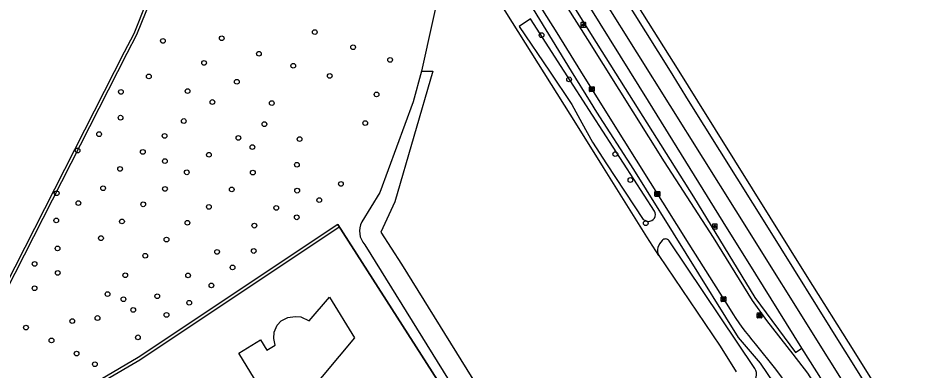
# Model space of a CAD drawing. Extents: x 157321 to 158827, y 386650 to 388532.
# Drawn here: x 158518.5 to 158703.9, y 387438.2 to 387511 of the extents above; entities that cross this region are included whole.
import ezdxf

# ---------------------------------------------------------------- set-up
doc = ezdxf.new("R2010")
doc.units = 0
for name, color, linetype in [('IMGEO_Boom', 7, 'Continuous'), ('IMGEO_Gemengd_bos', 7, 'Continuous'), ('IMGEO_Groenvoorziening', 7, 'Continuous'), ('IMGEO_Haag', 7, 'Continuous'), ('IMGEO_Hek', 7, 'Continuous'), ('IMGEO_Kolk', 7, 'Continuous'), ('IMGEO_Lichtpunt', 7, 'Continuous'), ('IMGEO_Pand', 7, 'Continuous'), ('IMGEO_Rijbaan_lokaal_open', 7, 'Continuous'), ('IMGEO_Rijbaan_regionaal_gesloten', 7, 'Continuous'), ('IMGEO_Rioolput', 7, 'Continuous'), ('IMGEO_Voetpad_open', 7, 'Continuous'), ('IMGEO_Waterloop', 7, 'Continuous')]:
    doc.layers.add(name, color=color, linetype=linetype)

msp = doc.modelspace()

# ---------------------------------------------------------------- linework, layer by layer
at = {"layer": 'IMGEO_Boom'}
for centre in [(158560.58, 387506.82), (158579.82, 387508.09), (158626.68, 387507.46), (158548.43, 387506.28), (158587.74, 387504.96), (158568.27, 387503.62), (158556.93, 387501.71), (158575.37, 387501.13), (158595.38, 387502.34), (158545.51, 387498.92), (158563.7, 387497.82), (158582.9, 387499.02), (158632.39, 387498.32), (158539.75, 387495.72), (158553.53, 387495.89), (158558.64, 387493.63), (158592.58, 387495.19), (158570.93, 387493.41), (158539.66, 387490.39), (158552.73, 387489.7), (158569.4, 387489.05), (158590.23, 387489.28), (158535.24, 387486.98), (158548.77, 387486.62), (158564.02, 387486.2), (158566.91, 387484.31), (158576.68, 387485.95), (158530.78, 387483.6), (158544.27, 387483.3), (158557.94, 387482.71), (158641.93, 387482.87), (158548.83, 387481.4), (158576.11, 387480.66), (158539.56, 387479.79), (158553.36, 387479.09), (158567.01, 387479.03), (158645.04, 387477.5), (158536.06, 387475.8), (158548.85, 387475.65), (158562.64, 387475.55), (158576.17, 387475.3), (158585.22, 387476.68), (158526.46, 387474.77), (158580.74, 387473.34), (158530.94, 387472.73), (158544.35, 387472.47), (158557.93, 387471.94), (158571.85, 387471.73), (158576.08, 387469.78), (158526.38, 387469.14), (158539.96, 387468.92), (158553.48, 387468.65), (158567.32, 387468.06), (158648.22, 387468.56), (158535.62, 387465.47), (158549.16, 387465.18), (158526.64, 387463.34), (158559.61, 387462.63), (158567.19, 387462.82), (158544.76, 387461.84), (158521.9, 387460.14), (158562.82, 387459.41), (158526.68, 387458.27), (158540.64, 387457.79), (158553.62, 387457.77), (158521.89, 387455.1), (158558.44, 387455.7), (158536.98, 387453.89), (158540.27, 387452.84), (158547.26, 387453.46), (158553.86, 387452.11), (158542.29, 387450.62), (158549.16, 387449.6), (158529.69, 387448.32), (158534.9, 387448.95), (158520.12, 387446.97), (158525.39, 387444.31), (158543.26, 387444.95), (158530.58, 387441.59), (158534.36, 387439.4)]:
    msp.add_circle(centre, 0.489, dxfattribs=at)
at = {"layer": 'IMGEO_Gemengd_bos'}
for points in [[(158608.41, 387529.64), (158601.84, 387500)], [(158650.92, 387461.86), (158648.48, 387465.76), (158639.49, 387480.08), (158634.11, 387488.67), (158608.41, 387529.64)], [(158601.84, 387500), (158600.16, 387493.64), (158593.29, 387474.92), (158589.55, 387468.83)], [(158601.84, 387500), (158604.21, 387500), (158596.38, 387472.95), (158593.46, 387466.69), (158597.74, 387460.11), (158678.79, 387329.39)], [(158590.14, 387464.12), (158675.05, 387327.08)]]:
    msp.add_lwpolyline(points, dxfattribs=at)
msp.add_arc((158593.22, 387466.9), 4.15, 152.2413, 222.0626, dxfattribs=at)
at = {"layer": 'IMGEO_Groenvoorziening'}
msp.add_lwpolyline([(158609.1, 387429.95), (158584.56, 387468.32)], dxfattribs=at)
at = {"layer": 'IMGEO_Haag'}
for points in [[(158617.55, 387538.66), (158637.16, 387507.22), (158658.1, 387474), (158670.78, 387453.18), (158679.21, 387441.81), (158680.49, 387442.73)], [(158584.56, 387468.32), (158584.84, 387467.76), (158543.64, 387440.26), (158521.97, 387427.54), (158494.3, 387411.3), (158449.82, 387436.44), (158450.15, 387437), (158456.35, 387433.43), (158473.55, 387469.85), (158473.93, 387470.66), (158513.68, 387451.42), (158540.49, 387503.99), (158542.51, 387507.82), (158545.06, 387514.2), (158504.61, 387527.43)], [(158584.56, 387468.32), (158543.32, 387440.77), (158521.66, 387428.06), (158494.29, 387411.99), (158456.92, 387433.12), (158474.09, 387469.59), (158474.22, 387469.86), (158513.95, 387450.62), (158541.02, 387503.71), (158543.05, 387507.57), (158545.85, 387514.57), (158504.85, 387527.98)]]:
    msp.add_lwpolyline(points, dxfattribs=at)
at = {"layer": 'IMGEO_Hek'}
msp.add_lwpolyline([(158584.56, 387468.32), (158609.1, 387429.95)], dxfattribs=at)
at = {"layer": 'IMGEO_Kolk'}
for p, q in [((158636.57, 387495.87), (158636.57, 387496.72)), ((158636.64, 387496.79), (158637.5, 387496.79)), ((158637.08, 387496.01), (158637.05, 387496.01)), ((158637.06, 387496.57), (158637.08, 387496.57)), ((158637.57, 387496.72), (158637.57, 387495.87)), ((158637.5, 387495.79), (158636.64, 387495.79)), ((158650.11, 387474.19), (158650.11, 387475.05)), ((158650.19, 387475.12), (158651.04, 387475.12)), ((158651.04, 387474.12), (158650.19, 387474.12)), ((158650.6, 387474.9), (158650.63, 387474.9)), ((158650.62, 387474.34), (158650.6, 387474.34)), ((158651.12, 387475.05), (158651.12, 387474.19)), ((158663.81, 387452.44), (158663.81, 387453.29)), ((158663.88, 387453.36), (158664.74, 387453.36)), ((158664.81, 387453.29), (158664.81, 387452.44)), ((158664.74, 387452.36), (158663.88, 387452.36)), ((158664.32, 387452.58), (158664.29, 387452.58)), ((158664.3, 387453.14), (158664.32, 387453.14))]:
    msp.add_line(p, q, dxfattribs=at)
for points in [[(158636.57, 387495.87), (158636.57, 387496.72)], [(158636.64, 387496.79), (158637.5, 387496.79)], [(158636.89, 387496.49), (158637.01, 387496.49), (158637.01, 387496.34), (158637.14, 387496.49), (158637.31, 387496.49), (158637.16, 387496.34), (158637.31, 387496.09), (158637.16, 387496.09), (158637.08, 387496.26), (158637.01, 387496.19), (158637.01, 387496.09), (158636.89, 387496.09), (158636.89, 387496.49)], [(158637.57, 387496.72), (158637.57, 387495.87)], [(158637.5, 387495.79), (158636.64, 387495.79)], [(158650.11, 387474.19), (158650.11, 387475.05)], [(158650.19, 387475.12), (158651.04, 387475.12)], [(158651.04, 387474.12), (158650.19, 387474.12)], [(158650.43, 387474.82), (158650.56, 387474.82), (158650.56, 387474.67), (158650.69, 387474.82), (158650.85, 387474.82), (158650.71, 387474.67), (158650.86, 387474.42), (158650.71, 387474.42), (158650.62, 387474.59), (158650.56, 387474.52), (158650.56, 387474.42), (158650.43, 387474.42), (158650.43, 387474.82)], [(158651.12, 387475.05), (158651.12, 387474.19)], [(158663.81, 387452.44), (158663.81, 387453.29)], [(158663.88, 387453.36), (158664.74, 387453.36)], [(158664.81, 387453.29), (158664.81, 387452.44)], [(158664.74, 387452.36), (158663.88, 387452.36)], [(158664.13, 387453.06), (158664.25, 387453.06), (158664.25, 387452.91), (158664.38, 387453.06), (158664.55, 387453.06), (158664.4, 387452.91), (158664.55, 387452.66), (158664.4, 387452.66), (158664.32, 387452.83), (158664.25, 387452.76), (158664.25, 387452.66), (158664.13, 387452.66), (158664.13, 387453.06)]]:
    msp.add_lwpolyline(points, dxfattribs=at)
for centre, start, end in [((158636.64, 387496.72), 91.552, 178.448), ((158636.64, 387496.72), 91.552, 178.448), ((158637.49, 387496.72), 1.552, 88.448), ((158637.49, 387496.72), 1.552, 88.448), ((158636.64, 387495.87), 181.552, 268.448), ((158636.64, 387495.87), 181.552, 268.448), ((158637.49, 387495.87), 271.552, 358.448), ((158637.49, 387495.87), 271.552, 358.448), ((158650.19, 387475.05), 91.552, 178.448), ((158650.19, 387475.05), 91.552, 178.448), ((158650.19, 387474.2), 181.552, 268.448), ((158650.19, 387474.2), 181.552, 268.448), ((158651.04, 387475.05), 1.552, 88.448), ((158651.04, 387475.05), 1.552, 88.448), ((158651.04, 387474.2), 271.552, 358.448), ((158651.04, 387474.2), 271.552, 358.448), ((158663.89, 387453.29), 91.552, 178.448), ((158663.89, 387453.29), 91.552, 178.448), ((158664.73, 387453.29), 1.552, 88.448), ((158664.73, 387453.29), 1.552, 88.448), ((158663.89, 387452.44), 181.552, 268.448), ((158663.89, 387452.44), 181.552, 268.448), ((158664.73, 387452.44), 271.552, 358.448), ((158664.73, 387452.44), 271.552, 358.448)]:
    msp.add_arc(centre, 0.0765, start, end, dxfattribs=at)
for centre, major_axis, ratio, start_param, end_param in [((158637.06, 387496.29), (-0.387, 0.002), 0.722429, 4.712389, 7.853982), ((158637.08, 387496.29), (-0.39, 0.002), 0.717154, 1.570796, 4.712389), ((158650.6, 387474.62), (-0.387, 0.002), 0.722429, 4.712389, 7.853982), ((158650.63, 387474.62), (-0.39, 0.002), 0.717154, 1.570796, 4.712389), ((158664.3, 387452.86), (-0.387, 0.002), 0.722429, 4.712389, 7.853982), ((158664.32, 387452.86), (-0.39, 0.002), 0.717154, 1.570796, 4.712389)]:
    msp.add_ellipse(centre, major_axis=major_axis, ratio=ratio, start_param=start_param, end_param=end_param, dxfattribs=at)
at = {"layer": 'IMGEO_Lichtpunt'}
for p, q in [((158634.83, 387509.99), (158634.83, 387509.19)), ((158634.83, 387509.99), (158634.83, 387509.19)), ((158635.73, 387510.09), (158634.92, 387510.09)), ((158635.73, 387510.09), (158634.92, 387510.09)), ((158634.92, 387509.09), (158635.73, 387509.09)), ((158634.92, 387509.09), (158635.73, 387509.09)), ((158635.82, 387509.19), (158635.82, 387509.99)), ((158635.82, 387509.19), (158635.82, 387509.99)), ((158662.01, 387468.28), (158662.01, 387467.48)), ((158662.01, 387468.28), (158662.01, 387467.48)), ((158662.91, 387468.38), (158662.11, 387468.38)), ((158662.91, 387468.38), (158662.11, 387468.38)), ((158663.01, 387467.48), (158663.01, 387468.28)), ((158663.01, 387467.48), (158663.01, 387468.28)), ((158662.11, 387467.38), (158662.91, 387467.38)), ((158662.11, 387467.38), (158662.91, 387467.38))]:
    msp.add_line(p, q, dxfattribs=at)
for points in [[(158635.2, 387509.66), (158635.24, 387509.63), (158635.05, 387509.37), (158635.01, 387509.4), (158635.2, 387509.66)], [(158635.3, 387509.61), (158635.35, 387509.61), (158635.35, 387509.29), (158635.3, 387509.29), (158635.3, 387509.61)], [(158635.41, 387509.63), (158635.45, 387509.66), (158635.64, 387509.39), (158635.6, 387509.37), (158635.41, 387509.63)], [(158662.39, 387467.95), (158662.42, 387467.92), (158662.24, 387467.66), (158662.2, 387467.69), (158662.39, 387467.95)], [(158662.49, 387467.9), (158662.53, 387467.9), (158662.53, 387467.58), (158662.49, 387467.58), (158662.49, 387467.9)], [(158662.6, 387467.92), (158662.64, 387467.95), (158662.82, 387467.68), (158662.78, 387467.66), (158662.6, 387467.92)]]:
    msp.add_lwpolyline(points, dxfattribs=at)
for centre in [(158635.33, 387509.79), (158662.51, 387468.08)]:
    msp.add_circle(centre, 0.0994, dxfattribs=at)
for centre, start, end in [((158634.92, 387509.99), 90, 180), ((158634.92, 387509.99), 90, 180), ((158634.92, 387509.19), 180, 270), ((158634.92, 387509.19), 180, 270), ((158635.73, 387509.99), 0, 90), ((158635.73, 387509.99), 0, 90), ((158635.73, 387509.19), 270, 0), ((158635.73, 387509.19), 270, 360), ((158662.11, 387468.28), 90, 180), ((158662.11, 387468.28), 90, 180), ((158662.91, 387468.28), 0, 90), ((158662.91, 387468.28), 0, 90), ((158662.11, 387467.48), 180, 270), ((158662.11, 387467.48), 180, 270), ((158662.91, 387467.48), 270, 0), ((158662.91, 387467.48), 270, 360)]:
    msp.add_arc(centre, 0.0946, start, end, dxfattribs=at)
at = {"layer": 'IMGEO_Pand'}
msp.add_lwpolyline([(158582.84, 387453.29), (158588.04, 387444.85), (158578.15, 387433.09), (158584.28, 387423.05), (158582.1, 387421.73), (158581.11, 387423.38), (158576.85, 387420.77), (158564.08, 387441.68), (158568.56, 387444.44), (158569.88, 387442.32), (158571.61, 387443.34), (158571.34, 387444.68), (158571.45, 387446.03), (158572.01, 387447.45), (158572.85, 387448.38), (158574.24, 387449.08), (158575.75, 387449.27), (158576.95, 387449.17), (158578.68, 387448.35), (158582.84, 387453.29)], dxfattribs=at)
at = {"layer": 'IMGEO_Rijbaan_lokaal_open'}
for points in [[(158575.15, 387595.09), (158582.65, 387583.55), (158585.75, 387578.7), (158603.4, 387550.27), (158608.18, 387542.54), (158617.06, 387528.29), (158629.83, 387507.91), (158634.76, 387500), (158639.44, 387492.49), (158643.69, 387485.68), (158657.13, 387464.23), (158665.67, 387450.72)], [(158693.93, 387418.34), (158690.06, 387424.54), (158681.7, 387437.55), (158678.69, 387441.44), (158673.24, 387448.47), (158670.3, 387452.57), (158662.25, 387465.58), (158652.13, 387481.29), (158636.23, 387506.56), (158623.12, 387527.41), (158597.49, 387568.67), (158589.42, 387581.74), (158583.88, 387590.94), (158582.65, 387593.26), (158581.78, 387595.37)], [(158670.83, 387443.64), (158675.04, 387438.35), (158677.56, 387434.91)]]:
    msp.add_lwpolyline(points, dxfattribs=at)
msp.add_arc((158711.29, 387478.53), 53.43, 211.3704, 220.7795, dxfattribs=at)
at = {"layer": 'IMGEO_Rijbaan_regionaal_gesloten'}
for points in [[(158812.14, 387228.59), (158785.9, 387270.82), (158779.07, 387281.97), (158773.45, 387291.74), (158747.44, 387341.18), (158736.9, 387358.98), (158732.77, 387365.79), (158722.19, 387382.73), (158711.75, 387399.39), (158686.13, 387440.39), (158666.88, 387471.14), (158632.83, 387525.67), (158620.06, 387546.22), (158599.02, 387580.79), (158592.93, 387591.05), (158587, 387601.21), (158566.75, 387635.97), (158552.05, 387660.33), (158535.46, 387687.14), (158526.4, 387701.61), (158518.22, 387714.65)], [(158556.47, 387664.44), (158563.48, 387652.32), (158570.37, 387640.41), (158579.25, 387625.15), (158587.64, 387610.99), (158592.23, 387603.38), (158600, 387590.48), (158603.26, 387584.92), (158603.94, 387583.73), (158604.75, 387582.27), (158605.64, 387580.53), (158607.08, 387578), (158610.02, 387572.93), (158613.28, 387567.66), (158617.86, 387560), (158622.47, 387552.35), (158626.92, 387544.87), (158639.23, 387525.26), (158655.04, 387500), (158658.92, 387493.79), (158681.52, 387457.55), (158691.2, 387442.06), (158789.31, 387285.03), (158821.15, 387234.03)], [(158680.49, 387442.73), (158669.38, 387460.58), (158665.14, 387467.43), (158648.76, 387493.84), (158644.94, 387500), (158630.42, 387523.47), (158620.08, 387540.22)], [(158705.56, 387416.26), (158689.92, 387441.35), (158688.98, 387442.86), (158673.63, 387467.53), (158657.07, 387493.96), (158653.31, 387500), (158640.91, 387519.87)], [(158695.22, 387419.14), (158688.88, 387429.32), (158683.57, 387437.81), (158680.49, 387442.73)]]:
    msp.add_lwpolyline(points, dxfattribs=at)
at = {"layer": 'IMGEO_Rioolput'}
for p, q in [((158671.24, 387449.07), (158671.24, 387449.92)), ((158671.32, 387449.99), (158672.17, 387449.99)), ((158671.73, 387449.77), (158671.76, 387449.77)), ((158672.25, 387449.92), (158672.25, 387449.07)), ((158672.17, 387448.99), (158671.32, 387448.99)), ((158671.75, 387449.21), (158671.73, 387449.21))]:
    msp.add_line(p, q, dxfattribs=at)
for points in [[(158671.24, 387449.07), (158671.24, 387449.92)], [(158671.32, 387449.99), (158672.17, 387449.99)], [(158671.83, 387449.69), (158671.58, 387449.69), (158671.58, 387449.29)], [(158671.76, 387449.61), (158671.71, 387449.61), (158671.71, 387449.53)], [(158671.71, 387449.53), (158671.76, 387449.53)], [(158672.25, 387449.92), (158672.25, 387449.07)], [(158672.17, 387448.99), (158671.32, 387448.99)], [(158671.58, 387449.29), (158671.71, 387449.29), (158671.71, 387449.45), (158671.72, 387449.45)], [(158671.76, 387449.42), (158671.83, 387449.29), (158671.97, 387449.29), (158671.91, 387449.42)]]:
    msp.add_lwpolyline(points, dxfattribs=at)
for centre, radius, start, end in [((158671.32, 387449.92), 0.0765, 91.552, 178.448), ((158671.32, 387449.92), 0.0765, 91.552, 178.448), ((158671.76, 387449.51), 0.0964, 77.0061, 93.1865), ((158671.74, 387449.72), 0.19, 274.7715, 282.9687), ((158671.78, 387449.57), 0.0378, 276.6634, 79.6772), ((158671.83, 387449.58), 0.109, 350.3612, 89.416), ((158671.83, 387449.58), 0.112, 277.5842, 350.9817), ((158672.17, 387449.92), 0.0765, 1.552, 88.448), ((158672.17, 387449.92), 0.0765, 1.552, 88.448), ((158671.32, 387449.07), 0.0765, 181.552, 268.448), ((158671.32, 387449.07), 0.0765, 181.552, 268.448), ((158671.71, 387449.4), 0.0533, 26.0293, 88.6989), ((158671.81, 387449.36), 0.108, 29.5134, 73.7905), ((158672.17, 387449.07), 0.0765, 271.552, 358.448), ((158672.17, 387449.07), 0.0765, 271.552, 358.448)]:
    msp.add_arc(centre, radius, start, end, dxfattribs=at)
for centre, major_axis, ratio, start_param, end_param in [((158671.73, 387449.49), (-0.387, 0.002), 0.722429, 4.712389, 7.853982), ((158671.76, 387449.49), (-0.39, 0.002), 0.717154, 1.570796, 4.712389)]:
    msp.add_ellipse(centre, major_axis=major_axis, ratio=ratio, start_param=start_param, end_param=end_param, dxfattribs=at)
at = {"layer": 'IMGEO_Voetpad_open'}
msp.add_lwpolyline([(158567.62, 387596.53), (158567.64, 387595.07), (158572.65, 387595.04), (158573.95, 387594.21), (158583.35, 387579.83), (158601.15, 387551.75), (158632.81, 387500), (158636.7, 387493.65), (158638.07, 387491.51), (158645.67, 387479.69), (158667.31, 387444.94), (158671.85, 387439.58), (158675.96, 387433.58)], dxfattribs=at)
at = {"layer": 'IMGEO_Waterloop'}
for points in [[(158650.04, 387471.05), (158637.24, 387490.92), (158631.39, 387500), (158624.43, 387510.81), (158622.06, 387509.24), (158628.3, 387500), (158632.94, 387493.12), (158635.03, 387489.33), (158637.23, 387485.34), (158640.13, 387480.85), (158647.66, 387469.36), (158648.69, 387468.94)], [(158651.62, 387465.01), (158651.09, 387464.32), (158650.71, 387463.53)], [(158670.76, 387438.53), (158653.04, 387464.91)], [(158650.92, 387461.86), (158663.59, 387443.1), (158666.9, 387437.84)]]:
    msp.add_lwpolyline(points, dxfattribs=at)
for centre, radius, start, end in [((158648.81, 387470.33), 1.43, 329.5367, 30.4633), ((158648.74, 387470.54), 1.6, 268.3241, 324.2599), ((158652.29, 387464.38), 0.923, 35.2465, 136.5594), ((158652.99, 387462.98), 2.35, 166.4383, 208.3363), ((158668.95, 387437.34), 2.16, 295.0426, 33.2207)]:
    msp.add_arc(centre, radius, start, end, dxfattribs=at)

doc.saveas('drawing.dxf')
